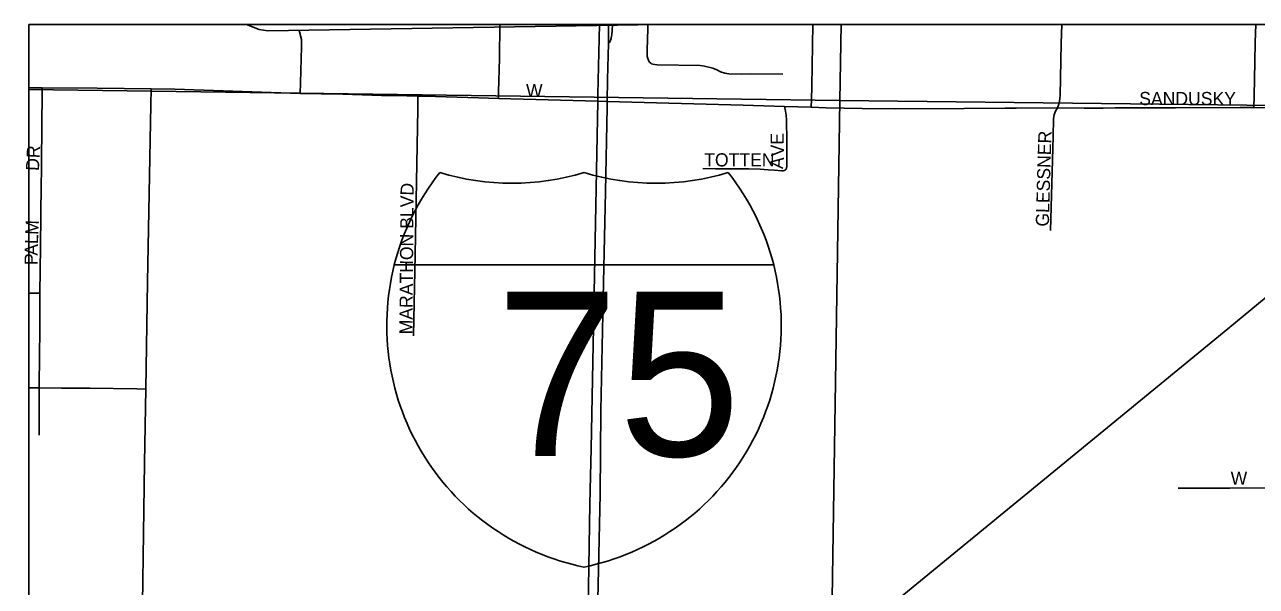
# Model space of a CAD drawing. Extents: x 0 to 68, y 0 to 52.9.
# Drawn here: x 49.51 to 51.852, y 51.874 to 52.941 of the extents above; entities that cross this region are included whole.
import ezdxf

# ---------------------------------------------------------------- set-up
doc = ezdxf.new("R2010")
doc.units = 0
for name, color, linetype in [('Default', 7, 'Continuous'), ('GM_X_County_Road', 7, 'Continuous'), ('GM_X_Township_Subdivision', 7, 'Continuous'), ('GM_X_Township_Subdivision_Text', 7, 'Continuous')]:
    doc.layers.add(name, color=color, linetype=linetype)

msp = doc.modelspace()

# ---------------------------------------------------------------- linework, layer by layer
at = {"layer": 'Default'}
for p, q in [((49.5172, 34.4614), (49.5172, 52.9414)), ((49.5172, 52.9414), (67.9972, 52.9414)), ((50.2125, 52.4846), (50.9339, 52.4846)), ((50.9339, 52.4846), (50.2125, 52.4846)), ((50.9339, 52.4846), (50.2125, 52.4846))]:
    msp.add_line(p, q, dxfattribs=at)
for points in [[(49.5172, 50.4902), (50.5267, 51.3213), (51.7971, 52.363), (52.0892, 52.6037), (52.2908, 52.7693), (52.3575, 52.8242), (52.4086, 52.8669), (52.4413, 52.8958), (52.4745, 52.9259), (52.4909, 52.9414)], [(50.4105, 52.8012), (50.4106, 52.8138), (50.4122, 52.8771), (50.413, 52.9414)], [(50.5797, 51.7515), (50.5845, 52.0303), (50.5865, 52.136), (50.5912, 52.3658), (50.5994, 52.7957), (50.5997, 52.8089), (50.6025, 52.9414)], [(50.617, 52.7845), (50.6172, 52.7953), (50.618, 52.8373), (50.6197, 52.9058), (50.6199, 52.9414)], [(50.6197, 52.9058), (50.6214, 52.9075), (50.6223, 52.909), (50.6229, 52.9099), (50.6233, 52.9107), (50.6237, 52.9118), (50.6241, 52.913), (50.6246, 52.9149), (50.6249, 52.9164), (50.6255, 52.9196), (50.6259, 52.9223), (50.6267, 52.9302), (50.6275, 52.9414)], [(50.6947, 52.9411), (50.6946, 52.9343), (50.693, 52.8932), (50.693, 52.8849), (50.6935, 52.881), (50.6939, 52.8791), (50.6945, 52.877), (50.6955, 52.8739), (50.6964, 52.8721), (50.6979, 52.8702), (50.7001, 52.868), (50.7017, 52.867), (50.7041, 52.866), (50.7079, 52.8654), (50.7122, 52.8651), (50.7943, 52.8636), (50.8024, 52.8624), (50.8182, 52.859), (50.8257, 52.8557), (50.833, 52.8518), (50.8407, 52.8493), (50.8487, 52.8482), (50.8731, 52.8473), (50.8897, 52.8479), (50.9511, 52.8471)], [(51.0049, 52.7843), (51.0055, 52.7993), (51.0065, 52.8238), (51.0084, 52.9414)], [(53.7164, 52.9414), (53.7127, 52.7667), (51.0595, 52.7975), (51.0621, 52.9414)], [(51.4737, 52.7832), (51.476, 52.7901), (51.4775, 52.7961), (51.4782, 52.8011), (51.4783, 52.8074), (51.4806, 52.9054), (51.4815, 52.9414)], [(51.847, 52.784), (51.8474, 52.8063), (51.8485, 52.8707), (51.8496, 52.9076), (51.8506, 52.9414)], [(49.5172, 52.8183), (51.0595, 52.7975), (51.0189, 50.1635), (49.5172, 50.1837)], [(50.2487, 52.3496), (50.2521, 52.5043), (50.257, 52.781), (50.2575, 52.8055)], [(50.3726, 52.8023), (50.4105, 52.8012)], [(50.4105, 52.8012), (50.5994, 52.7957), (50.6172, 52.7953), (50.8758, 52.7881), (50.9541, 52.786)], [(50.5953, 51.6661), (50.5965, 51.7055), (50.6036, 52.0486), (50.6051, 52.2079), (50.6101, 52.4515), (50.6138, 52.6239), (50.617, 52.7845)], [(50.7993, 52.6681), (50.8231, 52.6675), (50.8653, 52.6673), (50.8864, 52.6673), (50.9082, 52.6665), (50.9231, 52.6654), (50.9347, 52.6645), (50.9496, 52.6637), (50.9517, 52.6637), (50.9535, 52.664), (50.955, 52.6646), (50.9562, 52.6654), (50.957, 52.6662), (50.9576, 52.6672), (50.9581, 52.6685), (50.9584, 52.6696), (50.9586, 52.6711), (50.9588, 52.6739), (50.9588, 52.677), (50.9589, 52.6878), (50.9587, 52.7282), (50.9585, 52.7521), (50.958, 52.7607), (50.9573, 52.7691), (50.9561, 52.7772), (50.9541, 52.786)], [(50.9541, 52.786), (51.0049, 52.7843)], [(51.0049, 52.7843), (51.0338, 52.7835), (51.1023, 52.7823)], [(51.1023, 52.7823), (51.165, 52.7813), (51.2963, 52.7818), (51.3736, 52.7827)], [(51.3736, 52.7827), (51.3947, 52.7829), (51.4737, 52.7832)], [(51.46, 52.5502), (51.4654, 52.7291), (51.466, 52.7633), (51.4672, 52.7702), (51.4693, 52.7758), (51.4737, 52.7832)], [(51.4737, 52.7832), (51.5241, 52.7825), (51.5604, 52.7829), (51.5834, 52.7832), (51.6976, 52.7836), (51.8206, 52.7837), (51.8363, 52.7841), (51.847, 52.784)], [(51.847, 52.784), (51.957, 52.7827), (52.0212, 52.7837), (52.136, 52.7831), (52.3318, 52.7833), (52.4076, 52.7831)], [(51.7029, 52.0604), (51.7521, 52.0602), (51.8014, 52.0605), (51.8753, 52.0611), (51.9821, 52.0627), (52.1218, 52.0618), (52.3271, 52.0622), (52.3669, 52.0616), (52.395, 52.0614)]]:
    msp.add_lwpolyline(points, dxfattribs=at)
for centre, start, end in [((50.6669, 52.3696), 141.669, 165.8066), ((50.4362, 53.1087), 253.0091, 286.9909), ((50.7102, 53.1087), 253.0091, 286.9909), ((50.4794, 52.3696), 14.1934, 38.331), ((50.6669, 52.3696), 165.8066, 258.463), ((50.4794, 52.3696), 281.537, 14.1934)]:
    msp.add_arc(centre, 0.4688, start, end, dxfattribs=at)
at = {"layer": 'GM_X_County_Road'}
for points in [[(49.5172, 52.8212), (49.543, 52.8211)], [(49.543, 52.8211), (49.6473, 52.8206), (49.75, 52.8192)], [(49.7398, 52.2486), (49.743, 52.4527), (49.7494, 52.7888), (49.75, 52.8192)], [(49.75, 52.8192), (49.7949, 52.8185), (50.0335, 52.8108)], [(50.0335, 52.8108), (50.1146, 52.809), (50.1883, 52.8068), (50.2071, 52.8065)], [(50.2071, 52.8065), (50.236, 52.8059)], [(50.236, 52.8059), (50.2575, 52.8055)], [(50.2575, 52.8055), (50.2703, 52.8053), (50.3726, 52.8023)], [(49.6753, 51.2345), (49.6816, 51.2471), (49.6846, 51.2541), (49.6909, 51.2705), (49.6949, 51.2819), (49.6998, 51.2958), (49.7034, 51.3076), (49.7109, 51.336), (49.7156, 51.358), (49.7164, 51.3632), (49.7215, 51.3984), (49.7254, 51.459), (49.7259, 51.4734), (49.7271, 51.4981), (49.7315, 51.7066), (49.7376, 52.1083), (49.7398, 52.2486)]]:
    msp.add_lwpolyline(points, dxfattribs=at)
at = {"layer": 'GM_X_Township_Subdivision'}
for points in [[(50.7147, 52.9414), (49.9717, 52.9296), (49.9555, 52.9322), (49.9316, 52.9414)], [(50.0335, 52.8108), (50.0341, 52.8309), (50.036, 52.8991), (50.036, 52.9131), (50.0313, 52.9301)], [(49.5384, 52.4308), (49.5394, 52.5189), (49.5412, 52.6385), (49.5415, 52.6631), (49.5425, 52.7648), (49.5429, 52.7957), (49.543, 52.8211)], [(49.5172, 52.4311), (49.5384, 52.4308)], [(49.5371, 52.2511), (49.537, 52.2566), (49.5385, 52.3631), (49.5383, 52.4172), (49.5384, 52.4308)], [(49.5172, 52.2512), (49.5371, 52.2511)], [(49.5374, 52.1609), (49.5374, 52.2156), (49.5371, 52.2511)], [(49.5371, 52.2511), (49.5796, 52.2506), (49.6337, 52.2501), (49.7226, 52.2489), (49.7398, 52.2486)]]:
    msp.add_lwpolyline(points, dxfattribs=at)

# ---------------------------------------------------------------- texts
at = {"layer": 'Default'}
for s, rotation, p in [('W', 0, (50.4629, 52.8039)), ('SANDUSKY', 0, (51.6289, 52.7885)), ('E', 90.5464, (50.953, 52.7134)), ('GLESSNER', 88.3643, (51.457, 52.5573)), ('TOTTEN', 0, (50.8017, 52.6719)), ('V', 91.3787, (50.9536, 52.6915)), ('A', 85.142, (50.9516, 52.6666)), ('MARATHON BLVD', 89.5306, (50.247, 52.3526)), ('W', 0, (51.8027, 52.0669))]:
    msp.add_text(s, height=0.025, rotation=rotation, dxfattribs=at).set_placement(p)
msp.add_text('75', height=0.3125, dxfattribs=at).set_placement((50.4062, 52.1213))
at = {"layer": 'GM_X_Township_Subdivision_Text'}
for s, rotation, p in [('DR', 86.9884, (49.5367, 52.663)), ('M', 87.5223, (49.5355, 52.5415)), ('L', 87.7869, (49.5348, 52.5239)), ('A', 89.4754, (49.5346, 52.5021)), ('P', 89.7541, (49.5345, 52.4845))]:
    msp.add_text(s, height=0.025, rotation=rotation, dxfattribs=at).set_placement(p)

doc.saveas('drawing.dxf')
